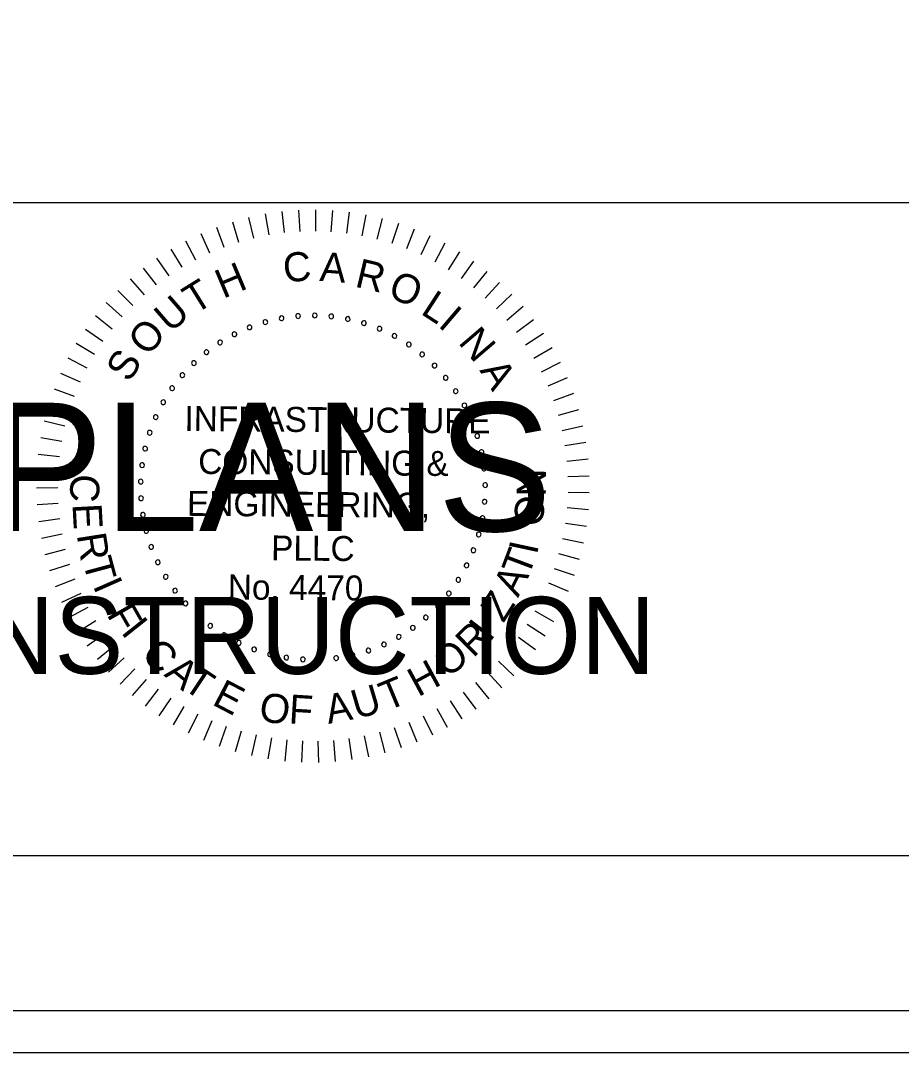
# Model space of a CAD drawing. Extents: x 967 to 1326, y 964 to 3704.
# Drawn here: x 1189.3 to 1212.88, y 2923.72 to 2951.36 of the extents above; entities that cross this region are included whole.
import ezdxf

# ---------------------------------------------------------------- set-up
doc = ezdxf.new("R2010")
doc.units = 0
for name, color, linetype in [('RD_SHT_Bndy', 7, 'Continuous'), ('RD_SHT_IplotShp', 7, 'Continuous'), ('RD_SHT_Misc1', 7, 'Continuous'), ('RD_SHT_Misc2', 7, 'Continuous'), ('RD_XS_TX_Station', 7, 'Continuous')]:
    doc.layers.add(name, color=color, linetype=linetype)

msp = doc.modelspace()

# ---------------------------------------------------------------- linework, layer by layer
at = {"layer": 'RD_SHT_Bndy'}
for p, q in [((996.114, 2946.486), (1323.886, 2946.486)), ((1323.886, 2928.983), (996.114, 2928.983))]:
    msp.add_line(p, q, dxfattribs=at)
at = {"layer": 'RD_SHT_IplotShp'}
for points in [[(967.409, 2923.72), (1326.285, 2923.72), (1326.285, 3143.72), (967.409, 3143.72)], [(988.525, 2924.84), (1326.285, 2924.84), (1326.285, 3142.6), (988.525, 3142.6)]]:
    msp.add_lwpolyline(points, close=True, dxfattribs=at)
at = {"layer": 'RD_SHT_Misc1'}
for p, q in [((1195.846, 2946.181), (1195.945, 2945.62)), ((1196.292, 2946.245), (1196.357, 2945.68)), ((1196.742, 2946.282), (1196.772, 2945.714)), ((1197.194, 2946.292), (1197.189, 2945.723)), ((1197.645, 2946.274), (1197.606, 2945.706)), ((1198.094, 2946.228), (1198.02, 2945.664)), ((1198.54, 2946.156), (1198.432, 2945.596)), ((1194.968, 2945.971), (1195.134, 2945.427)), ((1195.403, 2946.09), (1195.536, 2945.536)), ((1198.98, 2946.056), (1198.838, 2945.504)), ((1199.414, 2945.929), (1199.238, 2945.387)), ((1194.122, 2945.656), (1194.353, 2945.136)), ((1194.54, 2945.827), (1194.739, 2945.293)), ((1199.839, 2945.777), (1199.63, 2945.246)), ((1200.253, 2945.598), (1200.013, 2945.082)), ((1193.715, 2945.461), (1193.978, 2944.956)), ((1200.656, 2945.395), (1200.385, 2944.894)), ((1193.321, 2945.241), (1193.614, 2944.752)), ((1201.047, 2945.167), (1200.745, 2944.684)), ((1192.94, 2944.997), (1193.263, 2944.528)), ((1201.422, 2944.917), (1201.092, 2944.453)), ((1192.576, 2944.731), (1192.926, 2944.282)), ((1201.781, 2944.643), (1201.424, 2944.2)), ((1192.228, 2944.443), (1192.605, 2944.016)), ((1202.124, 2944.349), (1201.739, 2943.928)), ((1191.899, 2944.134), (1192.301, 2943.731)), ((1202.447, 2944.034), (1202.038, 2943.638)), ((1191.589, 2943.805), (1192.015, 2943.428)), ((1202.751, 2943.7), (1202.318, 2943.329)), ((1191.299, 2943.459), (1191.748, 2943.108)), ((1191.032, 2943.095), (1191.501, 2942.772)), ((1203.034, 2943.348), (1202.579, 2943.004)), ((1203.294, 2942.979), (1202.82, 2942.664)), ((1190.787, 2942.716), (1191.274, 2942.422)), ((1203.532, 2942.595), (1203.04, 2942.31)), ((1190.565, 2942.323), (1191.07, 2942.059)), ((1203.746, 2942.198), (1203.237, 2941.943)), ((1190.368, 2941.916), (1190.888, 2941.684)), ((1203.936, 2941.788), (1203.412, 2941.564)), ((1190.196, 2941.499), (1190.729, 2941.299)), ((1204.1, 2941.367), (1203.563, 2941.176)), ((1190.05, 2941.072), (1190.594, 2940.905)), ((1204.238, 2940.937), (1203.691, 2940.779)), ((1189.93, 2940.636), (1190.484, 2940.503)), ((1204.349, 2940.5), (1203.794, 2940.375)), ((1189.837, 2940.195), (1190.398, 2940.095)), ((1204.434, 2940.056), (1203.872, 2939.966)), ((1189.771, 2939.748), (1190.337, 2939.683)), ((1204.491, 2939.608), (1203.925, 2939.552)), ((1189.732, 2939.298), (1190.301, 2939.267)), ((1204.522, 2939.158), (1203.953, 2939.137)), ((1189.721, 2938.847), (1190.29, 2938.851)), ((1204.524, 2938.706), (1203.955, 2938.72)), ((1189.737, 2938.396), (1190.306, 2938.434)), ((1204.499, 2938.256), (1203.932, 2938.304)), ((1189.781, 2937.946), (1190.346, 2938.019)), ((1204.447, 2937.807), (1203.884, 2937.89)), ((1189.852, 2937.5), (1190.412, 2937.608)), ((1204.367, 2937.363), (1203.81, 2937.479)), ((1189.951, 2937.06), (1190.502, 2937.201)), ((1204.261, 2936.924), (1203.712, 2937.074)), ((1190.076, 2936.626), (1190.617, 2936.8)), ((1204.128, 2936.492), (1203.589, 2936.676)), ((1190.227, 2936.2), (1190.757, 2936.408)), ((1203.969, 2936.07), (1203.442, 2936.286)), ((1190.403, 2935.785), (1190.92, 2936.024)), ((1203.784, 2935.658), (1203.271, 2935.906)), ((1190.605, 2935.381), (1191.106, 2935.651)), ((1203.574, 2935.258), (1203.078, 2935.537)), ((1190.831, 2934.99), (1191.315, 2935.291)), ((1203.341, 2934.871), (1202.862, 2935.18)), ((1191.081, 2934.614), (1191.545, 2934.943)), ((1203.085, 2934.5), (1202.626, 2934.837)), ((1191.353, 2934.253), (1191.796, 2934.61)), ((1191.646, 2933.91), (1192.067, 2934.293)), ((1202.806, 2934.145), (1202.368, 2934.509)), ((1191.96, 2933.585), (1192.356, 2933.994)), ((1202.506, 2933.807), (1202.092, 2934.197)), ((1192.293, 2933.28), (1192.664, 2933.712)), ((1202.186, 2933.488), (1201.796, 2933.903)), ((1192.644, 2932.996), (1192.988, 2933.45)), ((1201.847, 2933.19), (1201.484, 2933.628)), ((1193.011, 2932.734), (1193.327, 2933.208)), ((1201.119, 2932.657), (1200.811, 2933.136)), ((1201.491, 2932.912), (1201.155, 2933.372)), ((1193.394, 2932.495), (1193.68, 2932.987)), ((1200.731, 2932.425), (1200.453, 2932.922)), ((1193.791, 2932.279), (1194.047, 2932.788)), ((1194.2, 2932.088), (1194.424, 2932.612)), ((1200.331, 2932.217), (1200.083, 2932.73)), ((1194.62, 2931.923), (1194.812, 2932.459)), ((1195.05, 2931.783), (1195.208, 2932.33)), ((1199.495, 2931.877), (1199.312, 2932.416)), ((1199.918, 2932.034), (1199.702, 2932.561)), ((1195.487, 2931.67), (1195.612, 2932.225)), ((1195.93, 2931.584), (1196.021, 2932.146)), ((1196.377, 2931.524), (1196.434, 2932.091)), ((1196.828, 2931.493), (1196.85, 2932.062)), ((1197.279, 2931.488), (1197.267, 2932.058)), ((1197.73, 2931.512), (1197.683, 2932.079)), ((1198.179, 2931.562), (1198.097, 2932.126)), ((1198.624, 2931.64), (1198.508, 2932.198)), ((1199.063, 2931.745), (1198.913, 2932.295))]:
    msp.add_line(p, q, dxfattribs=at)
for centre, start, end in [((1196.285, 2943.388), 10.6038, 190.6038), ((1196.285, 2943.388), 190.6038, 10.6038), ((1196.727, 2943.447), 5.0653, 185.0653), ((1196.727, 2943.447), 185.0653, 5.0653), ((1197.172, 2943.464), 359.5268, 179.5268), ((1197.172, 2943.464), 179.5268, 359.5268), ((1197.617, 2943.438), 173.9884, 353.9884), ((1197.617, 2943.438), 353.9884, 173.9884), ((1198.057, 2943.369), 168.4499, 348.4499), ((1198.057, 2943.369), 348.4499, 168.4499), ((1195.429, 2943.142), 21.6807, 201.6807), ((1195.429, 2943.142), 201.6807, 21.6807), ((1195.851, 2943.285), 16.1422, 196.1422), ((1195.851, 2943.285), 196.1422, 16.1422), ((1198.489, 2943.258), 162.9114, 342.9114), ((1198.489, 2943.258), 342.9114, 162.9114), ((1198.908, 2943.106), 157.373, 337.373), ((1198.908, 2943.106), 337.373, 157.373), ((1195.023, 2942.958), 27.2191, 207.2191), ((1195.023, 2942.958), 207.2191, 27.2191), ((1199.31, 2942.914), 151.8345, 331.8345), ((1199.31, 2942.914), 331.8345, 151.8345), ((1194.274, 2942.478), 38.2961, 218.2961), ((1194.637, 2942.736), 32.7576, 212.7576), ((1194.637, 2942.736), 212.7576, 32.7576), ((1199.692, 2942.684), 146.2961, 326.2961), ((1199.692, 2942.684), 326.2961, 146.2961), ((1194.274, 2942.478), 218.2961, 38.2961), ((1200.05, 2942.419), 140.7576, 320.7576), ((1200.05, 2942.419), 320.7576, 140.7576), ((1193.937, 2942.186), 43.8345, 223.8345), ((1193.937, 2942.186), 223.8345, 43.8345), ((1200.38, 2942.12), 135.2191, 315.2191), ((1200.38, 2942.12), 315.2191, 135.2191), ((1193.63, 2941.862), 49.373, 229.373), ((1193.63, 2941.862), 229.373, 49.373), ((1200.68, 2941.79), 129.6807, 309.6807), ((1200.68, 2941.79), 309.6807, 129.6807), ((1193.356, 2941.511), 54.9114, 234.9114), ((1193.356, 2941.511), 234.9114, 54.9114), ((1200.947, 2941.433), 124.1422, 304.1422), ((1200.947, 2941.433), 304.1422, 124.1422), ((1193.117, 2941.135), 60.4499, 240.4499), ((1193.117, 2941.135), 240.4499, 60.4499), ((1201.179, 2941.052), 118.6038, 298.6038), ((1201.179, 2941.052), 298.6038, 118.6038), ((1192.915, 2940.737), 65.9884, 245.9884), ((1192.915, 2940.737), 245.9884, 65.9884), ((1201.372, 2940.651), 113.0653, 293.0653), ((1201.372, 2940.651), 293.0653, 113.0653), ((1192.753, 2940.322), 71.5268, 251.5268), ((1192.753, 2940.322), 251.5268, 71.5268), ((1201.526, 2940.233), 107.5268, 287.5268), ((1201.526, 2940.233), 287.5268, 107.5268), ((1192.632, 2939.894), 77.0653, 257.0653), ((1192.632, 2939.894), 257.0653, 77.0653), ((1201.638, 2939.801), 101.9884, 281.9884), ((1201.638, 2939.801), 281.9884, 101.9884), ((1192.552, 2939.455), 82.6038, 262.6038), ((1192.552, 2939.455), 262.6038, 82.6038), ((1201.709, 2939.361), 96.4499, 276.4499), ((1201.709, 2939.361), 276.4499, 96.4499), ((1192.515, 2939.011), 88.1422, 268.1422), ((1192.515, 2939.011), 268.1422, 88.1422), ((1201.737, 2938.917), 90.9114, 270.9114), ((1201.737, 2938.917), 270.9114, 90.9114), ((1192.522, 2938.565), 93.6807, 273.6807), ((1192.522, 2938.565), 273.6807, 93.6807), ((1201.721, 2938.471), 85.373, 265.373), ((1201.721, 2938.471), 265.373, 85.373), ((1192.571, 2938.122), 99.2191, 279.2191), ((1192.571, 2938.122), 279.2191, 99.2191), ((1201.663, 2938.029), 79.8345, 259.8345), ((1201.663, 2938.029), 259.8345, 79.8345), ((1192.662, 2937.686), 104.7576, 284.7576), ((1192.662, 2937.686), 284.7576, 104.7576), ((1201.563, 2937.595), 74.2961, 254.2961), ((1201.563, 2937.595), 254.2961, 74.2961), ((1192.796, 2937.261), 110.2961, 290.2961), ((1192.796, 2937.261), 290.2961, 110.2961), ((1201.42, 2937.173), 68.7576, 248.7576), ((1201.42, 2937.173), 248.7576, 68.7576), ((1192.97, 2936.851), 115.8345, 295.8345), ((1192.97, 2936.851), 295.8345, 115.8345), ((1201.238, 2936.766), 63.2191, 243.2191), ((1201.238, 2936.766), 243.2191, 63.2191), ((1193.182, 2936.459), 121.373, 301.373), ((1193.182, 2936.459), 301.373, 121.373), ((1201.018, 2936.379), 57.6807, 237.6807), ((1201.018, 2936.379), 237.6807, 57.6807), ((1193.432, 2936.09), 126.9114, 306.9114), ((1193.432, 2936.09), 306.9114, 126.9114), ((1200.761, 2936.014), 52.1422, 232.1422), ((1200.761, 2936.014), 232.1422, 52.1422), ((1193.715, 2935.746), 132.4499, 312.4499), ((1193.715, 2935.746), 312.4499, 132.4499), ((1200.47, 2935.677), 46.6038, 226.6038), ((1200.47, 2935.677), 226.6038, 46.6038), ((1194.031, 2935.431), 137.9884, 317.9884), ((1194.031, 2935.431), 317.9884, 137.9884), ((1200.148, 2935.369), 41.0653, 221.0653), ((1200.148, 2935.369), 221.0653, 41.0653), ((1194.376, 2935.149), 143.5268, 323.5268), ((1194.376, 2935.149), 323.5268, 143.5268), ((1199.798, 2935.093), 35.5268, 215.5268), ((1199.798, 2935.093), 215.5268, 35.5268), ((1194.746, 2934.901), 149.0653, 329.0653), ((1194.746, 2934.901), 329.0653, 149.0653), ((1199.422, 2934.853), 29.9884, 209.9884), ((1199.422, 2934.853), 209.9884, 29.9884), ((1195.139, 2934.69), 154.6038, 334.6038), ((1195.139, 2934.69), 334.6038, 154.6038), ((1195.55, 2934.517), 160.1422, 340.1422), ((1195.55, 2934.517), 340.1422, 160.1422), ((1198.611, 2934.486), 18.9114, 198.9114), ((1199.026, 2934.65), 24.4499, 204.4499), ((1199.026, 2934.65), 204.4499, 24.4499), ((1195.975, 2934.386), 165.6807, 345.6807), ((1195.975, 2934.386), 345.6807, 165.6807), ((1196.412, 2934.295), 171.2191, 351.2191), ((1196.412, 2934.295), 351.2191, 171.2191), ((1196.855, 2934.248), 356.7576, 176.7576), ((1196.855, 2934.248), 176.7576, 356.7576), ((1197.301, 2934.243), 2.2961, 182.2961), ((1197.301, 2934.243), 182.2961, 2.2961), ((1197.745, 2934.282), 7.8345, 187.8345), ((1197.745, 2934.282), 187.8345, 7.8345), ((1198.183, 2934.363), 13.373, 193.373), ((1198.183, 2934.363), 193.373, 13.373), ((1198.611, 2934.486), 198.9114, 18.9114)]:
    msp.add_arc(centre, 0.0627, start, end, dxfattribs=at)
at = {"layer": 'RD_XS_TX_Station'}
msp.add_lwpolyline([(967.409, 2923.72), (1326.285, 2923.72), (1326.285, 3143.72), (967.409, 3143.72)], close=True, dxfattribs=at)

# ---------------------------------------------------------------- texts
at = {"layer": 'RD_SHT_Misc1'}
for s, height, rotation, p in [('C', 0.78, 4.7281, (1196.355, 2944.346)), ('A', 0.78, 355.6981, (1197.29, 2944.39)), ('H', 0.78, 22.7882, (1194.72, 2943.904)), ('R', 0.78, 346.6681, (1198.222, 2944.238)), ('T', 0.78, 31.8182, (1193.961, 2943.478)), ('O', 0.78, 337.638, (1199.096, 2943.972)), ('U', 0.78, 40.8482, (1193.306, 2942.976)), ('L', 0.78, 327.108, (1199.981, 2943.52)), ('I', 0.78, 319.578, (1200.451, 2943.182)), ('O', 0.78, 49.8782, (1192.707, 2942.341)), ('N', 0.78, 310.548, (1200.994, 2942.728)), ('S', 0.78, 58.9083, (1192.211, 2941.642)), ('A', 0.78, 301.5179, (1201.576, 2941.991)), ('INFRASTRUCTURE', 0.66873, 359.5268, (1193.682, 2940.367)), ('CONSULTING &', 0.66873, 359.5268, (1194.051, 2939.217)), ('N', 0.78, 89.2085, (1203.359, 2938.604)), ('C', 0.78, 267.025, (1190.646, 2939.227)), ('ENGINEERING,', 0.66873, 359.5268, (1193.751, 2938.095)), ('O', 0.78, 83.2085, (1203.26, 2937.786)), ('E', 0.78, 273.025, (1190.685, 2938.408)), ('R', 0.78, 279.025, (1190.799, 2937.583)), ('PLLC', 0.6687, 359.5268, (1196.002, 2936.9)), ('I', 0.78, 77.9093, (1203.121, 2937.032)), ('T', 0.78, 285.025, (1190.955, 2936.878)), ('T', 0.78, 69.3954, (1202.891, 2936.428)), ('I', 0.78, 293.7713, (1191.221, 2936.225)), ('No. 4470', 0.6687, 359.5268, (1194.843, 2935.855)), ('A', 0.78, 63.3954, (1202.616, 2935.888)), ('Z', 0.78, 57.3954, (1202.224, 2935.206)), ('F', 0.78, 299.7713, (1191.589, 2935.455)), ('I', 0.78, 308.5268, (1191.965, 2934.973)), ('R', 0.78, 44.5268, (1201.415, 2934.267)), ('I', 0.78, 52.3339, (1201.856, 2934.69)), ('C', 0.78, 314.5268, (1192.496, 2934.346)), ('O', 0.78, 38.5268, (1200.73, 2933.731)), ('A', 0.78, 320.5268, (1193.115, 2933.822)), ('T', 0.78, 326.5268, (1193.602, 2933.478)), ('H', 0.78, 28.5268, (1199.942, 2933.23)), ('E', 0.78, 332.5268, (1194.394, 2933.051)), ('T', 0.78, 22.5268, (1199.108, 2932.856)), ('U', 0.78, 16.5268, (1198.288, 2932.638)), ('O', 0.78, 350.5268, (1195.647, 2932.614)), ('F', 0.78, 356.5268, (1196.465, 2932.532)), ('A', 0.78, 10.5268, (1197.537, 2932.517))]:
    msp.add_text(s, height=height, rotation=rotation, dxfattribs=at).set_placement(p)
at = {"layer": 'RD_SHT_Misc2'}
for s, height, p in [('FINAL PLANS', 3.4375, (1174.145, 2937.685)), ('NOT FOR CONSTRUCTION', 2.0625, (1170.901, 2933.86))]:
    msp.add_text(s, height=height, dxfattribs=at).set_placement(p)

doc.saveas('drawing.dxf')
